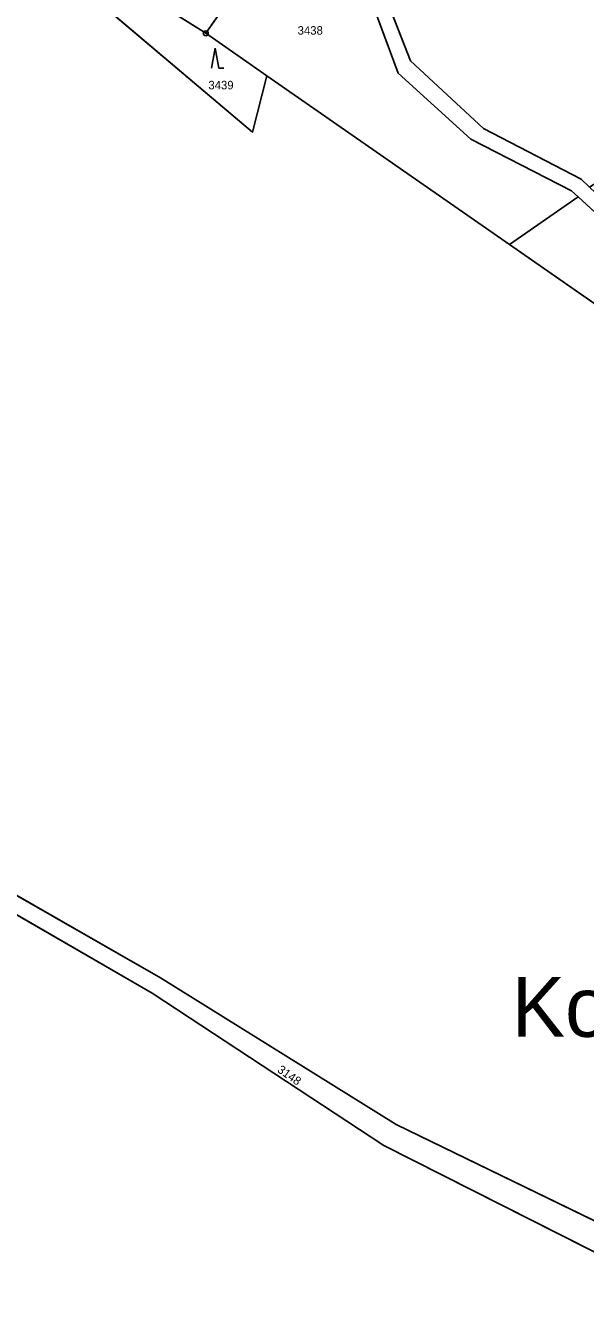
# Model space of a CAD drawing. Extents: x -689422 to -685210, y -987725 to -982160.
# Drawn here: x -687855.8 to -687743.7, y -984431.6 to -984173.9 of the extents above; entities that cross this region are included whole.
import ezdxf

# ---------------------------------------------------------------- set-up
doc = ezdxf.new("R2010")
doc.units = 0
for name, color, linetype in [('KN_Hranice_parcel', 7, 'Continuous'), ('KN_Parcelni cisla', 7, 'Continuous'), ('KN_Polygon parcely', 7, 'Continuous'), ('KN_Popisy_pomistni nazvy', 7, 'Continuous'), ('KN_POZEMKY_LESNI POZEMEK', 7, 'Continuous'), ('KN_POZEMKY_ORNA PUDA', 7, 'Continuous'), ('KN_POZEMKY_OSTATNI PLOCHA', 7, 'Continuous'), ('KN_VYUZITI_17_ostatni plocha_ostatni komunikace', 7, 'Continuous'), ('KN_VYUZITI_27_ostatni plocha_neplodna puda', 7, 'Continuous'), ('KN_Značky bodu BP', 7, 'Continuous'), ('KN_Značky kultur', 7, 'Continuous')]:
    doc.layers.add(name, color=color, linetype=linetype)

msp = doc.modelspace()

# ---------------------------------------------------------------- linework, layer by layer
at = {"layer": 'KN_Hranice_parcel'}
for p, q in [((-687819.69, -984175.43), (-687850.74, -984155.86)), ((-687819.69, -984175.43), (-687807.46, -984183.94)), ((-687807.46, -984183.94), (-687758.88, -984217.77)), ((-687744.52, -984204.66), (-687742.85, -984206.24)), ((-687745.09, -984208.23), (-687758.88, -984217.77)), ((-687745.09, -984208.23), (-687746.44, -984206.98)), ((-687724.87, -984226.85), (-687745.09, -984208.23)), ((-687758.88, -984217.77), (-687719.16, -984245.44))]:
    msp.add_line(p, q, dxfattribs=at)
for points in [[(-687790.55, -984134.91), (-687784.38, -984166.38), (-687778.71, -984180.98), (-687764.06, -984194.52), (-687744.52, -984204.66)], [(-687797.81, -984143.13), (-687804.29, -984153.16), (-687819.69, -984175.43)], [(-687746.44, -984206.98), (-687766.62, -984196.64), (-687781.14, -984183.4), (-687787.37, -984166.61), (-687797.81, -984143.13)], [(-687807.46, -984183.94), (-687810.33, -984195.23), (-687852.85, -984159.21), (-687850.74, -984155.86)], [(-687542.13, -984429.66), (-687591.64, -984427.06), (-687628.67, -984425.66), (-687661.46, -984424.32), (-687682.69, -984424.68), (-687727.25, -984420.53), (-687781.55, -984394.13), (-687828.77, -984364.76), (-687892.72, -984328.08), (-687942.52, -984296.55), (-687961.73, -984283.2), (-687991.79, -984256.68), (-688000.75, -984251.61)], [(-687668.9, -984432.24), (-687729.88, -984425.76), (-687784.02, -984398.34), (-687830.42, -984367.79), (-687894.74, -984330.66), (-687944.08, -984299.82), (-687963.84, -984285.33), (-687992.21, -984262.96)]]:
    msp.add_lwpolyline(points, dxfattribs=at)
at = {"layer": 'KN_Polygon parcely'}
for points in [[(-687933.1, -984107.12), (-687916.57, -984115.79), (-687875.04, -984140.55), (-687850.74, -984155.86), (-687819.69, -984175.43), (-687804.29, -984153.16), (-687797.81, -984143.13), (-687804.76, -984137.8), (-687829.67, -984132.48), (-687868.53, -984121.63), (-687882.9, -984111), (-687894.93, -984098.73), (-687901.35, -984079.01)], [(-687750.94, -984119.45), (-687768.21, -984124.66), (-687790.55, -984134.91), (-687784.38, -984166.38), (-687778.71, -984180.98), (-687764.06, -984194.52), (-687744.52, -984204.66), (-687742.85, -984206.24), (-687697.82, -984177.66), (-687679.84, -984201.17), (-687705.04, -984219.41), (-687593.76, -984325.75), (-687588.3, -984319.03), (-687570.56, -984339.31), (-687551.05, -984345.44), (-687535.09, -984324.8), (-687549.39, -984307.11), (-687561.15, -984296.37), (-687576.07, -984282.63), (-687591.74, -984268.95), (-687661.11, -984211.88), (-687691.92, -984148.44), (-687732.04, -984124.48)], [(-687787.37, -984166.61), (-687797.81, -984143.13), (-687804.29, -984153.16), (-687819.69, -984175.43), (-687807.46, -984183.94), (-687758.88, -984217.77), (-687745.09, -984208.23), (-687746.44, -984206.98), (-687766.62, -984196.64), (-687781.14, -984183.4)], [(-687819.69, -984175.43), (-687850.74, -984155.86), (-687852.85, -984159.21), (-687810.33, -984195.23), (-687807.46, -984183.94)], [(-687719.16, -984245.44), (-687691.36, -984276.36), (-687604.38, -984362.56), (-687599.9, -984367.36), (-687589.55, -984362.87), (-687596.33, -984355.52), (-687619.97, -984329.92), (-687657.73, -984292.49), (-687680.11, -984270.76), (-687715.27, -984240.87), (-687724.87, -984226.85), (-687745.09, -984208.23), (-687758.88, -984217.77)]]:
    msp.add_lwpolyline(points, close=True, dxfattribs=at)
for points in [[(-688030.71, -984228.26), (-688010.21, -984244.26), (-688000.75, -984251.61), (-687991.79, -984256.68), (-687961.73, -984283.2), (-687942.52, -984296.55), (-687892.72, -984328.08), (-687828.77, -984364.76), (-687781.55, -984394.13), (-687727.25, -984420.53), (-687682.69, -984424.68), (-687661.46, -984424.32), (-687628.67, -984425.66), (-687591.64, -984427.06), (-687542.13, -984429.66), (-687553.71, -984416.81), (-687599.9, -984367.36), (-687604.38, -984362.56), (-687691.36, -984276.36), (-687719.16, -984245.44), (-687758.88, -984217.77), (-687807.46, -984183.94), (-687810.33, -984195.23), (-687852.85, -984159.21)], [(-687787.37, -984166.61), (-687781.14, -984183.4), (-687766.62, -984196.64), (-687746.44, -984206.98), (-687745.09, -984208.23), (-687724.87, -984226.85), (-687715.27, -984240.87), (-687680.11, -984270.76), (-687657.73, -984292.49), (-687619.97, -984329.92), (-687596.33, -984355.52), (-687589.55, -984362.87), (-687573.2, -984377.98), (-687549.87, -984412.27), (-687539.3, -984427.98)], [(-687543.62, -984415.52), (-687547.03, -984410.7), (-687570.93, -984376.11), (-687594.33, -984353.5), (-687607.68, -984338.99), (-687616.2, -984329.73), (-687655.26, -984290.52), (-687678.02, -984268.49), (-687712.03, -984240.08), (-687720.81, -984227.03), (-687742.85, -984206.24), (-687744.52, -984204.66), (-687764.06, -984194.52), (-687778.71, -984180.98), (-687784.38, -984166.38)], [(-687542.13, -984429.66), (-687591.64, -984427.06), (-687628.67, -984425.66), (-687661.46, -984424.32), (-687682.69, -984424.68), (-687727.25, -984420.53), (-687781.55, -984394.13), (-687828.77, -984364.76), (-687892.72, -984328.08), (-687942.52, -984296.55), (-687961.73, -984283.2), (-687991.79, -984256.68), (-688000.75, -984251.61), (-687992.21, -984262.96), (-687963.84, -984285.33), (-687944.08, -984299.82), (-687894.74, -984330.66), (-687830.42, -984367.79), (-687784.02, -984398.34), (-687729.88, -984425.76), (-687668.9, -984432.24)], [(-687668.9, -984432.24), (-687729.88, -984425.76), (-687784.02, -984398.34), (-687830.42, -984367.79), (-687894.74, -984330.66), (-687944.08, -984299.82), (-687963.84, -984285.33), (-687992.21, -984262.96), (-687905.15, -984374.85), (-687893.28, -984394.33), (-687883.55, -984413.59), (-687874.92, -984440.9)]]:
    msp.add_lwpolyline(points, dxfattribs=at)
at = {"layer": 'KN_POZEMKY_LESNI POZEMEK'}
for p, q in [((-687819.69, -984175.43), (-687804.29, -984153.16)), ((-687804.29, -984153.16), (-687819.69, -984175.43)), ((-687850.74, -984155.86), (-687819.69, -984175.43)), ((-687819.69, -984175.43), (-687850.74, -984155.86)), ((-687810.33, -984195.23), (-687852.85, -984159.21)), ((-687852.85, -984159.21), (-687810.33, -984195.23)), ((-687787.37, -984166.61), (-687781.14, -984183.4)), ((-687778.71, -984180.98), (-687784.38, -984166.38)), ((-687807.46, -984183.94), (-687819.69, -984175.43)), ((-687819.69, -984175.43), (-687807.46, -984183.94)), ((-687764.06, -984194.52), (-687778.71, -984180.98)), ((-687807.46, -984183.94), (-687810.33, -984195.23)), ((-687810.33, -984195.23), (-687807.46, -984183.94)), ((-687758.88, -984217.77), (-687807.46, -984183.94)), ((-687807.46, -984183.94), (-687758.88, -984217.77)), ((-687781.14, -984183.4), (-687766.62, -984196.64)), ((-687744.52, -984204.66), (-687764.06, -984194.52)), ((-687766.62, -984196.64), (-687746.44, -984206.98)), ((-687742.85, -984206.24), (-687744.52, -984204.66)), ((-687745.09, -984208.23), (-687758.88, -984217.77)), ((-687746.44, -984206.98), (-687745.09, -984208.23)), ((-687758.88, -984217.77), (-687719.16, -984245.44)), ((-687828.77, -984364.76), (-687892.72, -984328.08)), ((-687781.55, -984394.13), (-687828.77, -984364.76)), ((-687727.25, -984420.53), (-687781.55, -984394.13))]:
    msp.add_line(p, q, dxfattribs=at)
at = {"layer": 'KN_POZEMKY_ORNA PUDA'}
for p, q in [((-687894.74, -984330.66), (-687830.42, -984367.79)), ((-687830.42, -984367.79), (-687784.02, -984398.34)), ((-687784.02, -984398.34), (-687729.88, -984425.76))]:
    msp.add_line(p, q, dxfattribs=at)
at = {"layer": 'KN_POZEMKY_OSTATNI PLOCHA'}
for p, q in [((-687781.14, -984183.4), (-687787.37, -984166.61)), ((-687784.38, -984166.38), (-687778.71, -984180.98)), ((-687778.71, -984180.98), (-687764.06, -984194.52)), ((-687766.62, -984196.64), (-687781.14, -984183.4)), ((-687764.06, -984194.52), (-687744.52, -984204.66)), ((-687746.44, -984206.98), (-687766.62, -984196.64)), ((-687744.52, -984204.66), (-687742.85, -984206.24)), ((-687758.88, -984217.77), (-687745.09, -984208.23)), ((-687745.09, -984208.23), (-687746.44, -984206.98)), ((-687724.87, -984226.85), (-687745.09, -984208.23)), ((-687745.09, -984208.23), (-687724.87, -984226.85)), ((-687719.16, -984245.44), (-687758.88, -984217.77)), ((-687892.72, -984328.08), (-687828.77, -984364.76)), ((-687830.42, -984367.79), (-687894.74, -984330.66)), ((-687828.77, -984364.76), (-687781.55, -984394.13)), ((-687784.02, -984398.34), (-687830.42, -984367.79)), ((-687781.55, -984394.13), (-687727.25, -984420.53)), ((-687729.88, -984425.76), (-687784.02, -984398.34))]:
    msp.add_line(p, q, dxfattribs=at)
at = {"layer": 'KN_VYUZITI_17_ostatni plocha_ostatni komunikace'}
for p, q in [((-687781.14, -984183.4), (-687787.37, -984166.61)), ((-687784.38, -984166.38), (-687778.71, -984180.98)), ((-687778.71, -984180.98), (-687764.06, -984194.52)), ((-687766.62, -984196.64), (-687781.14, -984183.4)), ((-687764.06, -984194.52), (-687744.52, -984204.66)), ((-687746.44, -984206.98), (-687766.62, -984196.64)), ((-687744.52, -984204.66), (-687742.85, -984206.24)), ((-687745.09, -984208.23), (-687746.44, -984206.98)), ((-687724.87, -984226.85), (-687745.09, -984208.23)), ((-687892.72, -984328.08), (-687828.77, -984364.76)), ((-687830.42, -984367.79), (-687894.74, -984330.66)), ((-687828.77, -984364.76), (-687781.55, -984394.13)), ((-687784.02, -984398.34), (-687830.42, -984367.79)), ((-687781.55, -984394.13), (-687727.25, -984420.53)), ((-687729.88, -984425.76), (-687784.02, -984398.34))]:
    msp.add_line(p, q, dxfattribs=at)
at = {"layer": 'KN_VYUZITI_27_ostatni plocha_neplodna puda'}
for p, q in [((-687758.88, -984217.77), (-687745.09, -984208.23)), ((-687745.09, -984208.23), (-687724.87, -984226.85)), ((-687719.16, -984245.44), (-687758.88, -984217.77))]:
    msp.add_line(p, q, dxfattribs=at)
at = {"layer": 'KN_Značky bodu BP'}
for radius in [0.5, 0.0303]:
    msp.add_circle((-687819.69, -984175.43), radius, dxfattribs=at)
at = {"layer": 'KN_Značky kultur'}
for p, q in [((-687817.83, -984178.44), (-687818.58, -984182.44)), ((-687817.08, -984182.44), (-687817.83, -984178.44)), ((-687817.08, -984182.44), (-687816.08, -984182.44))]:
    msp.add_line(p, q, dxfattribs=at)

# ---------------------------------------------------------------- texts
at = {"layer": 'KN_Parcelni cisla'}
for s, p in [('3438', (-687801.3, -984175.7)), ('3439', (-687819.18, -984186.66))]:
    msp.add_text(s, height=1.7, dxfattribs=at).set_placement(p)
msp.add_text('3148', height=1.7, rotation=325, dxfattribs=at).set_placement((-687805.5, -984383.51))
at = {"layer": 'KN_Popisy_pomistni nazvy'}
msp.add_text('Kozí brada', height=12, dxfattribs=at).set_placement((-687758.43, -984376.56))

doc.saveas('drawing.dxf')
